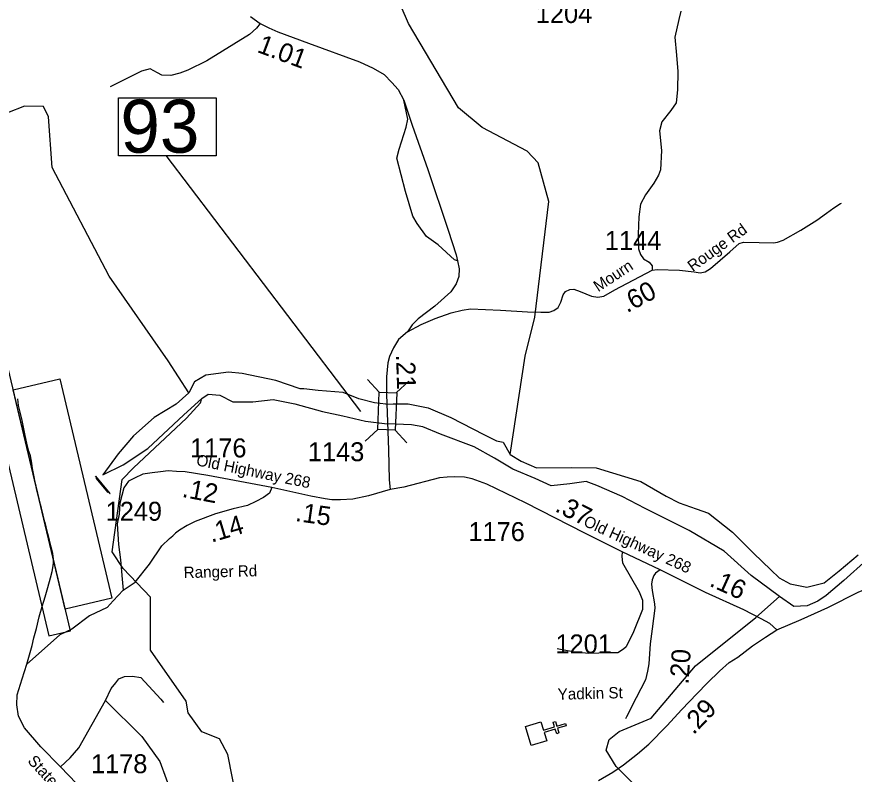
# Model space of a CAD drawing. Extents: x 1248224 to 1454986, y 825081 to 985870.
# Drawn here: x 1342515 to 1348036, y 873483 to 878480 of the extents above; entities that cross this region are included whole.
import ezdxf

# ---------------------------------------------------------------- set-up
doc = ezdxf.new("R2010")
doc.units = 0
for name, color, linetype in [('Exist Cultural Church CELL', 7, 'Continuous'), ('Exist Hydrographic Creek Single Shore', 7, 'Continuous'), ('Exist Hydrographic Lake Dam', 7, 'Continuous'), ('Exist Hydrographic Misc Water Feature', 7, 'Continuous'), ('Exist Hydrographic River Shore', 7, 'Continuous'), ('Exist Road Non-System Type 51', 7, 'Continuous'), ('Exist Road Primary NC Attributed', 7, 'Continuous'), ('Exist Road Primary NC Mileage Hundredths English Label', 7, 'Continuous'), ('Exist Road Secondary Mileage Hundredths English Label', 7, 'Continuous'), ('Exist Road Secondary Structure Standard Bridge CELL', 7, 'Continuous'), ('Exist Road Secondary Structure Standard Bridge Number Label', 7, 'Continuous'), ('Exist Road Secondary Type 20 Attributed', 7, 'Continuous'), ('Exist Road Secondary Type 41 Attributed', 7, 'Continuous'), ('Exist Road Secondary Type 51 Attributed', 7, 'Continuous'), ('Exist Road Secondary Type 51 Label', 7, 'Continuous'), ('Exist Road Secondary Type 51 Number Label', 7, 'Continuous')]:
    doc.layers.add(name, color=color, linetype=linetype)

msp = doc.modelspace()

# ---------------------------------------------------------------- linework, layer by layer
at = {"layer": 'Exist Cultural Church CELL'}
msp.add_lwpolyline([(1345970.5, 873829.3), (1345987.2, 873774.9), (1346060, 873797.1), (1346050.7, 873827.7), (1346066, 873832.3), (1346075.3, 873801.7), (1346132.8, 873819.2), (1346137.5, 873803.9), (1346080, 873786.4), (1346089.3, 873755.8), (1346074, 873751.1), (1346064.7, 873781.7), (1345991.8, 873759.6), (1346008.5, 873704.4), (1345906.7, 873673.4), (1345868.6, 873798.3)], close=True, dxfattribs=at)
at = {"layer": 'Exist Hydrographic Creek Single Shore'}
msp.add_lwpolyline([(1343648.8, 876000), (1343512.9, 876209.3), (1343124.9, 876768.5), (1342748.9, 877485.2), (1342723.9, 877820.5), (1342691.9, 877886.8), (1342566.9, 877889.4), (1342338.9, 877802), (1342163.9, 877789.1), (1342069.9, 877708.9), (1341977.9, 877678), (1341779.8, 877747.6), (1341567.9, 877962), (1341375.9, 877982.2), (1341136.9, 878105.2), (1340824.8, 878337.9), (1340626.8, 878440.5), (1340436.8, 878496.7)], dxfattribs=at)
at = {"layer": 'Exist Hydrographic Lake Dam'}
for points in [[(1342868.9, 874429.5), (1342458, 876160.8), (1342315.3, 876127), (1342726.1, 874395.6)], [(1342835.2, 874571.6), (1342491.8, 876018.7), (1342799.1, 876091.7), (1343142.5, 874644.5)], [(1343033.7, 875448.7), (1343128.6, 875334.8), (1343129.8, 875335.7), (1343034.8, 875449.6)], [(1343041.5, 875439.4), (1343120.8, 875344.1), (1343118.4, 875342.1), (1343039.1, 875437.3)]]:
    msp.add_lwpolyline(points, close=True, dxfattribs=at)
at = {"layer": 'Exist Hydrographic Misc Water Feature'}
for points in [[(1345768, 875592.7), (1345866, 876240.8), (1345930, 876498.8), (1346022, 877261.8), (1345951.9, 877516.1), (1345878.9, 877593), (1345581.9, 877750), (1345426, 877877.9), (1345097, 878436.1), (1344993.9, 878677.7), (1344437.9, 879201), (1344315.9, 879334.8), (1344183.9, 879747.8), (1344062.9, 879940.6), (1343590.9, 880478.7), (1343493.9, 880638.2), (1343346.8, 881166.3), (1343233.9, 881286.9), (1343075.9, 881355.7), (1342644.8, 881456.3), (1342430.9, 881585.3), (1342186.9, 881859.4), (1341985.8, 882181.8), (1341785.1, 882369.3)], [(1343958, 871788.2), (1343912, 871982.8), (1343967.9, 872638.2), (1343997, 873156.3), (1343906.9, 873614.5), (1343851, 873717.3), (1343735, 873762.3), (1343646, 873888.9), (1343630.9, 873964.7), (1343396, 874301), (1343396, 874652.2), (1343216.9, 874839.6), (1343143.9, 874949.4), (1343210.2, 875427.2), (1343283.8, 875504.1), (1343632.9, 875831), (1343725.8, 875933.5), (1343732.2, 875955.9)], [(1347322.2, 871702.5), (1347351.1, 871762.6), (1347458, 872069.1), (1347454, 872262.9), (1347336, 872580.4), (1347263, 872673.8), (1347112, 873001.9), (1347022.1, 873089), (1346783, 873218.5), (1346465.1, 873533.6), (1346400.1, 873643.1), (1346419, 873711.8), (1346487, 873766.2), (1346697, 873853.9), (1346988.1, 874199.3), (1347387, 874516.3), (1347542.1, 874656.1)]]:
    msp.add_lwpolyline(points, dxfattribs=at)
at = {"layer": 'Exist Hydrographic River Shore'}
for points in [[(1344947.3, 875923.4), (1344872.2, 875933.5), (1344769.8, 875959.2), (1344667.3, 876000.8), (1344500.8, 876013.6), (1344407.9, 876026.5), (1344382.3, 876026.5), (1344222.1, 876080.9), (1344001.2, 876125.8), (1343911.5, 876135.4), (1343761, 876116.2), (1343687.3, 876071.3), (1343648.8, 876000)], [(1343648.8, 876000), (1343565.6, 875923.9), (1343421.5, 875837.4), (1343283.8, 875715.6), (1343184.5, 875597), (1343082.1, 875459.2)], [(1343082.1, 875459.2), (1343216.6, 875523.3), (1343379.9, 875632.3), (1343616.9, 875853.4), (1343735.4, 875962.4), (1343777, 875991.2), (1343853.9, 875984.8), (1343940.3, 875939.9), (1344071.6, 875939.9), (1344206.1, 875955.9), (1344347, 875927.1), (1344529.6, 875875.8), (1344664.1, 875847), (1344814.6, 875811.7), (1344956.9, 875795.2)], [(1344947.3, 875923.4), (1344995.3, 875926.6), (1345094.6, 875926.6), (1345225.9, 875900.9), (1345376.4, 875836.8), (1345594.2, 875724.7), (1345677.4, 875683), (1345722.3, 875673.4), (1345768, 875592.7), (1345840.8, 875548.4), (1345940.1, 875503.5), (1346173.8, 875506.8), (1346334, 875503.5), (1346628.6, 875413.8), (1346795.1, 875317.7), (1346881.6, 875272.8), (1346993.7, 875234.3), (1347073.7, 875205.5), (1347233.8, 875080.5), (1347371.6, 874942.7), (1347485.4, 874832.4), (1347539.8, 874777.9), (1347613.5, 874739.5), (1347722.4, 874717), (1347837.7, 874745.9), (1347936.9, 874826), (1348061.8, 874931.7)], [(1348117.4, 874898.6), (1347966.8, 874760.8), (1347849.6, 874662.5), (1347795.1, 874624.1), (1347724.7, 874595.2), (1347638.2, 874588.8), (1347542.1, 874656.1), (1347356.4, 874793.9), (1347177.1, 874954.1), (1346946.5, 875091.9), (1346658.3, 875236.2), (1346505.9, 875315.3), (1346339.4, 875389), (1346268.9, 875414.6), (1346160, 875398.6), (1346038.3, 875385.8), (1345932.6, 875433.9), (1345785.3, 875494.8), (1345663.6, 875568.5), (1345529.1, 875642.2), (1345308.2, 875725.5), (1345190.7, 875776), (1345117, 875788.8), (1344956.9, 875795.2)]]:
    msp.add_lwpolyline(points, dxfattribs=at)
at = {"layer": 'Exist Road Non-System Type 51'}
for points in [[(1344119.3, 878434.3), (1344096, 878404.7), (1344048.2, 878361.9), (1343769, 878188.3), (1343643.3, 878127.9), (1343590.5, 878107.7), (1343530.1, 878092.6), (1343472.3, 878095.1), (1343442.1, 878110.2), (1343394.3, 878135.4), (1343336.4, 878120.3), (1343130.2, 878017.1)], [(1346879.5, 878460.5), (1346852.3, 878344.7), (1346864.8, 878226.4), (1346872.4, 878118.1), (1346869.9, 877997.3), (1346862.3, 877911.7), (1346827.1, 877861.4), (1346766.7, 877785.9), (1346751.7, 877728), (1346764.2, 877597.1), (1346759.4, 877470.4), (1346744.3, 877435.2), (1346714.2, 877382.3), (1346658.8, 877304.3), (1346626.1, 877243.9), (1346616.1, 877160.8), (1346611, 877045.1), (1346613.6, 876949.4), (1346626.1, 876911.6), (1346646.3, 876884), (1346684, 876861.3), (1346704.1, 876836.1), (1346703.3, 876809.2)], [(1345419.8, 876869.1), (1345400.3, 876877), (1345292.2, 876975.2), (1345216.7, 877030.6), (1345153.8, 877116.1), (1345126.2, 877164), (1345078.4, 877327.6), (1345020.5, 877546.5), (1345035.8, 877605.4), (1345081.1, 877751.4), (1345093.6, 877804.3), (1345066, 877929.3)], [(1342581.3, 874209.5), (1342615.7, 874332.2), (1342626.7, 874384), (1342646, 874445.6), (1342663.5, 874521.3), (1342682.9, 874589), (1342702.2, 874652.6), (1342719.5, 874716.3), (1342736.7, 874778), (1342747.5, 874819.8), (1342754.3, 874857.6), (1342756.7, 874877.6), (1342757.2, 874903.7), (1342752, 874939.8), (1342742.8, 874981.9), (1342731.7, 875028.2), (1342720.5, 875068.4), (1342709.4, 875114.7), (1342700.1, 875148.9), (1342689, 875193.1), (1342677.9, 875237.4), (1342663, 875295.7), (1342648.2, 875356.1), (1342637.3, 875410.3), (1342628.2, 875456.5), (1342619.1, 875500.7), (1342613.8, 875534.9), (1342604.8, 875583.1), (1342595.4, 875615.3), (1342582.4, 875667.6), (1342571.4, 875717.8), (1342560.5, 875772.1), (1342551.4, 875816.3), (1342538.5, 875870.6), (1342527.4, 875914.8), (1342522.3, 875959)], [(1343567.7, 875481.4), (1343512.5, 875484.8), (1343462.2, 875477.3), (1343406.8, 875472.2), (1343346.5, 875462.2), (1343291.1, 875437), (1343250.9, 875416.9), (1343220.7, 875371.6), (1343195.5, 875270.9), (1343190.5, 875197.9), (1343177.9, 875135), (1343185.5, 874999), (1343198.1, 874898.4), (1343210.6, 874770), (1343215.7, 874697)], [(1343215.7, 874697), (1343296.2, 874749.9), (1343389.4, 874868.7), (1343472.4, 874989.5), (1343522.7, 875037.3), (1343543.2, 875055.9)], [(1346506.8, 874950.7), (1346504.4, 874919.9), (1346508, 874877.4), (1346617.1, 874686.5), (1346640.6, 874632.7), (1346638.9, 874570.6), (1346580.2, 874422), (1346532.9, 874324.8), (1346513.9, 874308.2), (1346476.1, 874283.4), (1346419.1, 874284.5), (1346284.8, 874280), (1346180.7, 874291.8), (1346078.3, 874310.2)], [(1343215.7, 874697), (1343150.4, 874627), (1343110.2, 874584.2), (1342994.5, 874528.9), (1342878.8, 874440.8), (1342798.3, 874403), (1342678, 874295.8), (1342581.3, 874209.5)], [(1343100.5, 873969.7), (1343138.2, 874049.6), (1343168.4, 874087.4), (1343188.5, 874112.5), (1343226.2, 874127.7), (1343279, 874130.2), (1343331.9, 874122.6), (1343465.2, 873979.1), (1343482.8, 873956.5)], [(1342804.4, 873531.8), (1342866.6, 873592.2), (1342924.4, 873657.6), (1343100.5, 873969.7)], [(1343100.5, 873969.7), (1343339.5, 873733.1), (1343457.7, 873567), (1343540.7, 873338), (1343583.4, 873151.7), (1343591, 873083.7), (1343588.5, 873071.2), (1343553.1, 872986.5), (1343490.2, 872913.5), (1343448.7, 872868.8)]]:
    msp.add_lwpolyline(points, dxfattribs=at)
at = {"layer": 'Exist Road Primary NC Attributed'}
for points in [[(1347526.3, 874435.8), (1347685.9, 874505.2), (1347860.3, 874584.3), (1348065.2, 874685.8), (1348207.1, 874742.6), (1348316.6, 874769), (1348387.6, 874777.1), (1348485, 874791.3), (1348647.2, 874803.5), (1348766.9, 874809.6), (1348843.9, 874823.8), (1348976.7, 874859.6), (1349311.3, 874985.5), (1349410.8, 875021.8)], [(1346348.7, 873442.3), (1346443.8, 873497.7), (1346514.7, 873546.5), (1346606, 873617.5), (1346681, 873682.4), (1346800.7, 873802.2), (1346898, 873909.8), (1346997.4, 874013.3), (1347068.4, 874086.3), (1347147.5, 874163.5), (1347210.3, 874220.3), (1347267.1, 874254.8), (1347363.9, 874330.8), (1347451.1, 874387.7), (1347526.3, 874435.8)]]:
    msp.add_lwpolyline(points, dxfattribs=at)
at = {"layer": 'Exist Road Secondary Structure Standard Bridge CELL'}
for p, q in [((1344904.4, 876004.5), (1344827.5, 876087.5)), ((1345017.5, 876000.3), (1345100.5, 876077.2)), ((1344811.6, 875679.9), (1344894.6, 875756.9)), ((1345087.2, 875669.5), (1345010.3, 875752.5))]:
    msp.add_line(p, q, dxfattribs=at)
msp.add_lwpolyline([(1344894.6, 875756.9), (1344903.9, 876004.6), (1345019.6, 876000.2), (1345010.3, 875752.5)], close=True, dxfattribs=at)
at = {"layer": 'Exist Road Secondary Structure Standard Bridge Number Label'}
msp.add_line((1344783, 875876.7), (1343499.4, 877564.7), dxfattribs=at)
msp.add_lwpolyline([(1343185.8, 877945.6), (1343829.9, 877945.6), (1343829.9, 877563.3), (1343185.8, 877563.3)], close=True, dxfattribs=at)
at = {"layer": 'Exist Road Secondary Type 20 Attributed'}
msp.add_lwpolyline([(1345091.3, 876402.3), (1345179.8, 876448.9), (1345272.3, 876489.7), (1345379, 876525.8), (1345451.1, 876544.6), (1345506, 876554.1), (1345703.6, 876544.6), (1345880.8, 876533.7), (1345970.2, 876532.1), (1346025.1, 876532.1), (1346054.9, 876541.5), (1346084.7, 876561.9), (1346102, 876598), (1346116.1, 876645.1), (1346131.8, 876668.6), (1346160, 876681.2), (1346188.2, 876682.8), (1346229, 876668.6), (1346302.7, 876635.7), (1346345.1, 876631), (1346385.8, 876637.2), (1346456.4, 876678.1), (1346703.3, 876809.2), (1346736.2, 876812.4), (1346883.6, 876807.6), (1346980.9, 876798.2), (1347020.1, 876790.4), (1347053, 876796.7), (1347087.5, 876818.6), (1347216.1, 876930.1), (1347278, 876983.1), (1347306.3, 876992.6), (1347408.2, 876991), (1347503.9, 876989.4), (1347529, 876992.6), (1347566.6, 877006.7), (1347682.7, 877072.6), (1347789, 877138.1), (1347853.3, 877183.6), (1347900.3, 877219.7), (1347944.2, 877248), (1347951.3, 877250.4)], dxfattribs=at)
at = {"layer": 'Exist Road Secondary Type 41 Attributed'}
msp.add_lwpolyline([(1346756.9, 874832.3), (1346726.2, 874810.4), (1346713.6, 874794.8), (1346704.2, 874766.5), (1346699.5, 874736.7), (1346702.6, 874695.9), (1346719.9, 874606.4), (1346721.5, 874578.1), (1346702.6, 874441.6), (1346690.1, 874344.3), (1346680.8, 874211.4), (1346673, 874164.3), (1346658.9, 874106.2), (1346597.7, 873988.5), (1346533.4, 873861.4), (1346527.2, 873848.9)], dxfattribs=at)
at = {"layer": 'Exist Road Secondary Type 51 Attributed'}
for points in [[(1344055.3, 878481.3), (1344119.3, 878434.3), (1344176.9, 878406.5), (1344236.7, 878380.9), (1344437.2, 878306.2), (1344774.4, 878182.3), (1344865.5, 878140.7), (1344935.9, 878098), (1344987.1, 878046.7), (1345029.8, 877999.7), (1345066, 877929.3), (1345121.5, 877764.8), (1345223.9, 877472.3), (1345358, 877072), (1345411.3, 876909.7), (1345419.8, 876869.1), (1345430.5, 876817.9), (1345428.4, 876767.4), (1345411.3, 876718.3), (1345377.2, 876664.9), (1345270.5, 876571), (1345161.7, 876487.7), (1345121.2, 876447.1), (1345091.3, 876402.3)], [(1346891.8, 878517), (1346879.5, 878460.5)], [(1345091.3, 876402.3), (1345031.6, 876350.1), (1344998.7, 876296.7), (1344972, 876238.7), (1344961, 876197.9), (1344953.2, 876105.2), (1344951.6, 875987.5), (1344956, 875867.9)], [(1344956, 875867.9), (1344965.7, 875622.6), (1344970.4, 875426.4), (1344976.7, 875360.5)], [(1344196.2, 875374.2), (1343775.3, 875453.8), (1343624.7, 875478.9), (1343567.7, 875481.4)], [(1346756.9, 874832.3), (1346506.8, 874950.7), (1346258.7, 875073.7), (1345868.2, 875273), (1345612.9, 875396.7), (1345517.3, 875432.8), (1345465.5, 875443.8), (1345398.1, 875445.3), (1345352.6, 875443.8), (1345302.4, 875437.5), (1345065.6, 875376.3), (1344976.7, 875360.5)], [(1344196.2, 875374.2), (1344181.5, 875338.4), (1344140.7, 875308.6), (1344090.5, 875281.9), (1344035.6, 875255.2), (1343941.5, 875234.8), (1343825.5, 875200.3), (1343692.1, 875150.1), (1343637.3, 875125), (1343588.6, 875093.6), (1343562, 875073.2), (1343543.2, 875055.9)], [(1344976.7, 875360.5), (1344833, 875319.2), (1344731, 875297.3), (1344649.5, 875292.6), (1344591.4, 875294.1), (1344547.5, 875300.4), (1344453.4, 875317.7), (1344196.2, 875374.2)], [(1347526.3, 874435.8), (1347479.3, 874478.1), (1347422.8, 874509.5), (1347308.3, 874567.6), (1347055.8, 874682.2), (1346756.9, 874832.3)], [(1343775.9, 872024.4), (1343741.9, 872191.8), (1343686, 872431.9), (1343632.4, 872562.4), (1343523, 872762.8), (1343448.7, 872868.8), (1343346.3, 872957.4), (1343120.4, 873202.1), (1342804.4, 873531.8), (1342674, 873664.7), (1342566.9, 873790.5), (1342527.3, 873867.4), (1342515.6, 873942), (1342518, 874007.3), (1342550.6, 874112.1), (1342581.3, 874209.5)]]:
    msp.add_lwpolyline(points, dxfattribs=at)

# ---------------------------------------------------------------- texts
at = {"layer": 'Exist Road Primary NC Mileage Hundredths English Label'}
msp.add_text('.29', height=125, rotation=46.1689, dxfattribs=at).set_placement((1346976, 873739.5))
at = {"layer": 'Exist Road Secondary Mileage Hundredths English Label'}
for s, rotation, p in [('1.01', 339.5627, (1344093.2, 878248.5)), ('.60', 27.9829, (1346537.5, 876523.8)), ('.21', 271.7887, (1345015.1, 876251)), ('.12', 349.2905, (1343600, 875313.2)), ('.37', 332.9581, (1346056.4, 875221.4)), ('.15', 351.8641, (1344347.2, 875154.4)), ('.14', 16.5697, (1343798.4, 875010.5)), ('.16', 335.5926, (1347074.4, 874727.8)), ('.20', 86.0219, (1346942.4, 874073.3))]:
    msp.add_text(s, height=125, rotation=rotation, dxfattribs=at).set_placement(p)
at = {"layer": 'Exist Road Secondary Structure Standard Bridge Number Label'}
msp.add_text('93', height=350, dxfattribs=at).set_placement((1343198.3, 877583.1))
at = {"layer": 'Exist Road Secondary Type 51 Label'}
for s, rotation, p in [('Rouge Rd', 35.8851, (1346971, 876795.4)), ('Mourn ', 33.3873, (1346347.8, 876662)), ('Old Highway 268', 348.4517, (1343694.1, 875521.8)), ('Old Highway 268', 335.2789, (1346244.6, 875125.6)), ('Ranger Rd', 1.491, (1343616, 874776.8)), ('Yadkin St', 1.4818, (1346081.3, 873974.2)), ('State Road 1178', 312.6378, (1342582.2, 873567.5))]:
    msp.add_text(s, height=75, rotation=rotation, dxfattribs=at).set_placement(p)
at = {"layer": 'Exist Road Secondary Type 51 Number Label'}
for s, p in [('1204', (1345936.7, 878438.4)), ('1144', (1346391.7, 876941.3)), ('1176', (1343657.7, 875573.3)), ('1143', (1344434.1, 875548.1)), ('1249', (1343101, 875155.6)), ('1176', (1345492.3, 875021.5)), ('1201', (1346066.1, 874280.6)), ('1178', (1343004.3, 873490.4))]:
    msp.add_text(s, height=125, dxfattribs=at).set_placement(p)

doc.saveas('drawing.dxf')
